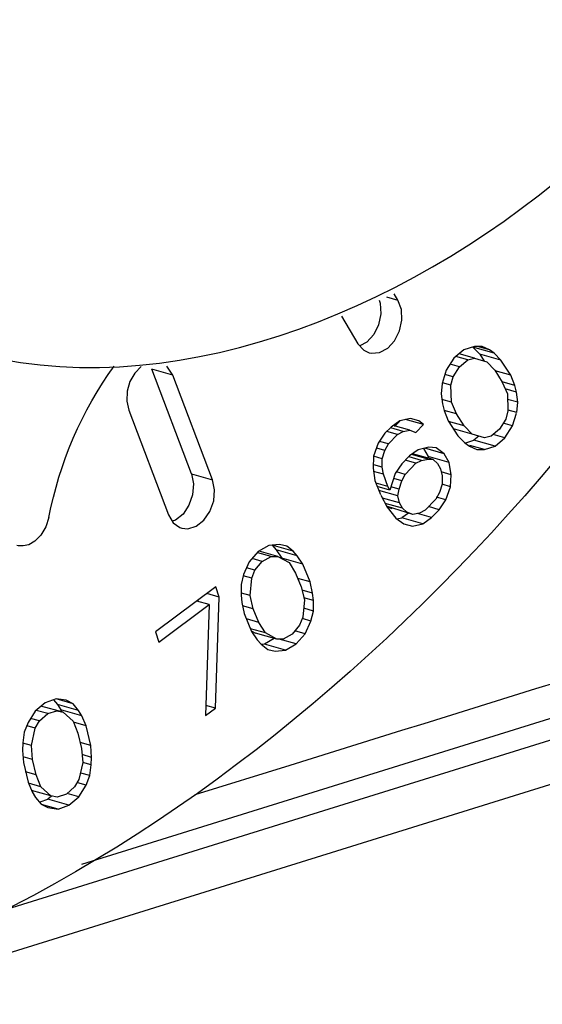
# Paper-space layout 'Sheet' of a CAD drawing. Header units: inches. Extents: x 0.2 to 10.8, y 0.2 to 8.3.
# Tile 320 of 545: x 5.7787 to 5.8113, y 6.5959 to 6.6573. Entities that reach past the tile are written whole.
import ezdxf

# ---------------------------------------------------------------- set-up
doc = ezdxf.new("R2010")
doc.units = ezdxf.units.IN
doc.header["$MEASUREMENT"] = 0
doc.layers.get('0').update_dxf_attribs({"lineweight": 5})
doc.layers.add('02___PRT_ALL_AXES', color=7, linetype='Continuous')

psp = doc.layouts.new('Sheet')

# ---------------------------------------------------------------- linework, layer by layer
at = {"color": 0, "linetype": 'ByBlock', "lineweight": -3}
for p, q in [((5.782614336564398, 6.604600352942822), (6.380365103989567, 6.790629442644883)), ((5.777665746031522, 6.601705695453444), (6.354632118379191, 6.781266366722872)), ((5.656676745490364, 6.561287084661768), (6.355891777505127, 6.778893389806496)), ((5.801620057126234, 6.639967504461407), (5.802324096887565, 6.639767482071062)), ((5.802324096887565, 6.639767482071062), (5.802085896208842, 6.640167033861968)), ((5.798810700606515, 6.638764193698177), (5.799832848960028, 6.637049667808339)), ((5.800384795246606, 6.637153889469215), (5.799952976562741, 6.63691697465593)), ((5.807095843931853, 6.636879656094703), (5.806435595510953, 6.636670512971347)), ((5.808321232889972, 6.636455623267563), (5.807004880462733, 6.636829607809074)), ((5.807004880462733, 6.636829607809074), (5.807434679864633, 6.636407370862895)), ((5.807573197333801, 6.636878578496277), (5.807095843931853, 6.636879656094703)), ((5.808026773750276, 6.636666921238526), (5.807279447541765, 6.636879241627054)), ((5.808026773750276, 6.636666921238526), (5.807573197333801, 6.636878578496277)), ((5.805819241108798, 6.636145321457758), (5.80533822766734, 6.635409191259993)), ((5.806435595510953, 6.636670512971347), (5.805819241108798, 6.636145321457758)), ((5.806682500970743, 6.63603805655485), (5.805940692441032, 6.636248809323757)), ((5.807092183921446, 6.636142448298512), (5.806135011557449, 6.636414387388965)), ((5.806682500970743, 6.63603805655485), (5.807092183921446, 6.636142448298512)), ((5.807092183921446, 6.636142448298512), (5.80786399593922, 6.635930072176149)), ((5.808751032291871, 6.636033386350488), (5.807434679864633, 6.636407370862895)), ((5.807434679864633, 6.636407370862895), (5.80771348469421, 6.635972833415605)), ((5.808321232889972, 6.636455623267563), (5.808026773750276, 6.636666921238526)), ((5.808751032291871, 6.636033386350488), (5.808321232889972, 6.636455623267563)), ((5.78829810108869, 6.63509888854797), (5.787910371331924, 6.635656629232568)), ((5.806157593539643, 6.63561797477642), (5.805581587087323, 6.635781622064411)), ((5.805768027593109, 6.634986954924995), (5.806157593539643, 6.63561797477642)), ((5.806157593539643, 6.63561797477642), (5.806682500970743, 6.63603805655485)), ((5.80786399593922, 6.635930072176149), (5.808361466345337, 6.635402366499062)), ((5.809360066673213, 6.635084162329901), (5.808751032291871, 6.636033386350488)), ((5.78829810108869, 6.63509888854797), (5.786981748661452, 6.635472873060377)), ((5.78944895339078, 6.628939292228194), (5.786981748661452, 6.635472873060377)), ((5.790765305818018, 6.628565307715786), (5.78829810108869, 6.63509888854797)), ((5.80533822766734, 6.635409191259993), (5.805084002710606, 6.634567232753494)), ((5.805768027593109, 6.634986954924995), (5.805259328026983, 6.63513147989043)), ((5.805629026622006, 6.634460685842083), (5.805768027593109, 6.634986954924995)), ((5.808361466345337, 6.635402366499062), (5.808835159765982, 6.634664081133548)), ((5.809360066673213, 6.635084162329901), (5.808388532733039, 6.635360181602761)), ((5.809606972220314, 6.634451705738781), (5.809360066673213, 6.635084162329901)), ((5.805084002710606, 6.634567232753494), (5.805012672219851, 6.633935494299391)), ((5.805629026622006, 6.634460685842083), (5.805096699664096, 6.634611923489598)), ((5.805669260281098, 6.633407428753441), (5.805629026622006, 6.634460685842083)), ((5.808835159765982, 6.634664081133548), (5.809149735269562, 6.633926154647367)), ((5.809606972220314, 6.634451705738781), (5.808836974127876, 6.634670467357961)), ((5.809718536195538, 6.63403018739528), (5.809606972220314, 6.634451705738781)), ((5.805012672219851, 6.633935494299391), (5.805100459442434, 6.633303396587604)), ((5.809718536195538, 6.63403018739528), (5.80902089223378, 6.634228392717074)), ((5.809149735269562, 6.633926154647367), (5.809189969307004, 6.632872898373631)), ((5.809806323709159, 6.63339808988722), (5.809718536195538, 6.63403018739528)), ((5.805669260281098, 6.633407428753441), (5.805062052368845, 6.633579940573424)), ((5.805100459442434, 6.633303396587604), (5.805212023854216, 6.632881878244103)), ((5.805983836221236, 6.632669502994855), (5.805669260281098, 6.633407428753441)), ((5.809806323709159, 6.63339808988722), (5.809162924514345, 6.63358088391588)), ((5.809734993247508, 6.632766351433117), (5.809806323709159, 6.63339808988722)), ((5.785550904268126, 6.63291517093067), (5.78801810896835, 6.626381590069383)), ((5.805212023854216, 6.632881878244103), (5.805458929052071, 6.632249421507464)), ((5.805983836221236, 6.632669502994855), (5.805213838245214, 6.632888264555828)), ((5.806457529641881, 6.631931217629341), (5.805983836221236, 6.632669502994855)), ((5.809189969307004, 6.632872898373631), (5.809050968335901, 6.63234662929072)), ((5.809734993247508, 6.632766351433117), (5.809202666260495, 6.632917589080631)), ((5.809480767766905, 6.631924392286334), (5.809718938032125, 6.632713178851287)), ((5.801899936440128, 6.63185888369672), (5.801518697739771, 6.631464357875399)), ((5.802438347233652, 6.632240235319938), (5.801899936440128, 6.63185888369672)), ((5.803062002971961, 6.631654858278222), (5.8020270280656, 6.631948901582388)), ((5.802449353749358, 6.632229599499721), (5.802121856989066, 6.631890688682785)), ((5.803100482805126, 6.632397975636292), (5.802438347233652, 6.632240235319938)), ((5.803914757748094, 6.632009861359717), (5.802800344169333, 6.632326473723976)), ((5.803633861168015, 6.632246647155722), (5.803100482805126, 6.632397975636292)), ((5.803438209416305, 6.631516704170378), (5.803914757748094, 6.632009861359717)), ((5.803914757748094, 6.632009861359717), (5.803633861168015, 6.632246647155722)), ((5.805458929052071, 6.632249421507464), (5.806067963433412, 6.631300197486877)), ((5.806457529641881, 6.631931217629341), (5.80548599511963, 6.632207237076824)), ((5.80695499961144, 6.631403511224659), (5.806457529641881, 6.631931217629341)), ((5.809050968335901, 6.63234662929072), (5.808661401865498, 6.631715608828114)), ((5.809480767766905, 6.631924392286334), (5.808893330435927, 6.63209128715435)), ((5.80899975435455, 6.631188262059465), (5.809480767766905, 6.631924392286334)), ((5.801518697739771, 6.631464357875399), (5.80110401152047, 6.630859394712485)), ((5.802304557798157, 6.63139848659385), (5.801638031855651, 6.63158785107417)), ((5.801732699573, 6.630806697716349), (5.802304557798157, 6.63139848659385)), ((5.8026523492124, 6.631582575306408), (5.801883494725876, 6.631801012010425)), ((5.802304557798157, 6.63139848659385), (5.8026523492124, 6.631582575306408)), ((5.8026523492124, 6.631582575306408), (5.803062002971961, 6.631654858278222)), ((5.803062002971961, 6.631654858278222), (5.803438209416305, 6.631516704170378)), ((5.80695499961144, 6.631403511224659), (5.805789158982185, 6.631734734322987)), ((5.806067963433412, 6.631300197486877), (5.806497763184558, 6.630877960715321)), ((5.807726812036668, 6.631191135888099), (5.80695499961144, 6.631403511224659)), ((5.807364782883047, 6.631290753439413), (5.807067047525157, 6.631037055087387)), ((5.808136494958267, 6.631295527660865), (5.807726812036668, 6.631191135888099)), ((5.808661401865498, 6.631715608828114), (5.808136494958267, 6.631295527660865)), ((5.80899975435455, 6.631188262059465), (5.808263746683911, 6.631397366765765)), ((5.80110401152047, 6.630859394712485), (5.8008130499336, 6.630030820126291)), ((5.801732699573, 6.630806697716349), (5.801176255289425, 6.630964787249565)), ((5.801508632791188, 6.630398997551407), (5.801732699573, 6.630806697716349)), ((5.804247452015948, 6.630595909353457), (5.803585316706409, 6.630438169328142)), ((5.804718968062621, 6.630556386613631), (5.804247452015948, 6.630595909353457)), ((5.806497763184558, 6.630877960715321), (5.806792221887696, 6.630666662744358)), ((5.806503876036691, 6.630858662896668), (5.807067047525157, 6.631037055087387)), ((5.806792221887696, 6.630666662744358), (5.80724579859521, 6.630455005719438)), ((5.807723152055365, 6.630453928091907), (5.806805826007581, 6.630714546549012)), ((5.808383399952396, 6.63066307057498), (5.807067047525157, 6.631037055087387)), ((5.807723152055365, 6.630453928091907), (5.808383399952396, 6.63066307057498)), ((5.808383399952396, 6.63066307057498), (5.80899975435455, 6.631188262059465)), ((5.8008130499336, 6.630030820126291), (5.800774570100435, 6.629287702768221)), ((5.801346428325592, 6.629879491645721), (5.800813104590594, 6.63003101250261)), ((5.801508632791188, 6.630398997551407), (5.801013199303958, 6.630539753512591)), ((5.801346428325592, 6.629879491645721), (5.801508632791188, 6.630398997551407)), ((5.803046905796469, 6.630056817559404), (5.80257035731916, 6.629563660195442)), ((5.803799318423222, 6.629780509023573), (5.80303046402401, 6.629998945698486)), ((5.803585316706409, 6.630438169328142), (5.803046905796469, 6.630056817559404)), ((5.804208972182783, 6.629852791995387), (5.803173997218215, 6.630146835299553)), ((5.804523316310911, 6.629826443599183), (5.803237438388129, 6.630191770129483)), ((5.803929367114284, 6.630520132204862), (5.80421185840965, 6.630009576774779)), ((5.8052188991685, 6.630194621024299), (5.804007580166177, 6.63053876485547)), ((5.805528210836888, 6.629635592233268), (5.80421185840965, 6.630009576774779)), ((5.80421185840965, 6.630009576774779), (5.80422740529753, 6.62991051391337)), ((5.8052188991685, 6.630194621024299), (5.804718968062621, 6.630556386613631)), ((5.805528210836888, 6.629635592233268), (5.8052188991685, 6.630194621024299)), ((5.80724579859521, 6.630455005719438), (5.807723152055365, 6.630453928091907)), ((5.801341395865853, 6.629346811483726), (5.80083244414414, 6.629491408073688)), ((5.801341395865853, 6.629346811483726), (5.801346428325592, 6.629879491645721)), ((5.80257035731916, 6.629563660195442), (5.802155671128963, 6.628958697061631)), ((5.802784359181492, 6.628906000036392), (5.803451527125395, 6.629596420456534)), ((5.803451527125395, 6.629596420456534), (5.802785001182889, 6.629785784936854)), ((5.803451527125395, 6.629596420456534), (5.803799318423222, 6.629780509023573)), ((5.803799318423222, 6.629780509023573), (5.804208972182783, 6.629852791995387)), ((5.804208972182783, 6.629852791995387), (5.804523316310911, 6.629826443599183)), ((5.804523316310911, 6.629826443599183), (5.804804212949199, 6.629589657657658)), ((5.804804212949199, 6.629589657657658), (5.804989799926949, 6.62925424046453)), ((5.805646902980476, 6.628879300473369), (5.805528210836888, 6.629635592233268)), ((5.78944895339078, 6.628939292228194), (5.790765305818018, 6.628565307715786)), ((5.800774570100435, 6.629287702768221), (5.800893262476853, 6.628531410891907)), ((5.801431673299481, 6.628912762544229), (5.800805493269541, 6.629090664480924)), ((5.801431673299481, 6.628912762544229), (5.801341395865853, 6.629346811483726)), ((5.801707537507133, 6.628143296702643), (5.801431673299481, 6.628912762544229)), ((5.802155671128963, 6.628958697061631), (5.801831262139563, 6.62791968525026)), ((5.802784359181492, 6.628906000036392), (5.802227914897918, 6.629064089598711)), ((5.802560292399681, 6.62849829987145), (5.802784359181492, 6.628906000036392)), ((5.804989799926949, 6.62925424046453), (5.805080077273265, 6.628820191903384)), ((5.805646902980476, 6.628879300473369), (5.805031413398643, 6.629054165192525)), ((5.805080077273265, 6.628820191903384), (5.805075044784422, 6.628287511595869)), ((5.805608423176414, 6.628136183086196), (5.805646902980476, 6.628879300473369)), ((5.800893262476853, 6.628531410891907), (5.80123098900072, 6.627650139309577)), ((5.801707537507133, 6.628143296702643), (5.800960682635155, 6.628355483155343)), ((5.801831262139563, 6.62791968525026), (5.801041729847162, 6.628143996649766)), ((5.801831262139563, 6.62791968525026), (5.801707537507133, 6.628143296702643)), ((5.802560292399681, 6.62849829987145), (5.80206485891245, 6.628639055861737)), ((5.802398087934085, 6.627978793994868), (5.802560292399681, 6.62849829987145)), ((5.805075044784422, 6.628287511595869), (5.804912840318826, 6.627768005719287)), ((5.805608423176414, 6.628136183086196), (5.805075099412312, 6.628287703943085)), ((5.805317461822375, 6.627307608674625), (5.805608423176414, 6.628136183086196)), ((5.802331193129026, 6.627557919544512), (5.801136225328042, 6.627897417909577)), ((5.801257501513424, 6.627602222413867), (5.801664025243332, 6.626867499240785)), ((5.802398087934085, 6.627978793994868), (5.801889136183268, 6.62812339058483)), ((5.802331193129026, 6.627557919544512), (5.802398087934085, 6.627978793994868)), ((5.802421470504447, 6.627123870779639), (5.802331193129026, 6.627557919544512)), ((5.804912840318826, 6.627768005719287), (5.80468877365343, 6.627360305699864)), ((5.802421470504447, 6.627123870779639), (5.801354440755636, 6.627427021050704)), ((5.802607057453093, 6.626788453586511), (5.801540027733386, 6.62709160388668)), ((5.802607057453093, 6.626788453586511), (5.802421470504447, 6.627123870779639)), ((5.80468877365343, 6.627360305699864), (5.804021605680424, 6.626669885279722)), ((5.805317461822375, 6.627307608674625), (5.804721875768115, 6.627476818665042)), ((5.804902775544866, 6.626702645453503), (5.805317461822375, 6.627307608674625)), ((5.801664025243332, 6.626867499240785), (5.802192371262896, 6.626183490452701)), ((5.801671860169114, 6.62688883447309), (5.801947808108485, 6.626787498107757)), ((5.803264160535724, 6.62641351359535), (5.801672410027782, 6.626897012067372)), ((5.802982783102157, 6.626493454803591), (5.802571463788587, 6.626202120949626)), ((5.80288795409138, 6.626551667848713), (5.802607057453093, 6.626788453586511)), ((5.803264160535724, 6.62641351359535), (5.80288795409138, 6.626551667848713)), ((5.803673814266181, 6.626485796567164), (5.803264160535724, 6.62641351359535)), ((5.804426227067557, 6.626209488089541), (5.803538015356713, 6.626461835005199)), ((5.804021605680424, 6.626669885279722), (5.803673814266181, 6.626485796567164)), ((5.804902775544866, 6.626702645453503), (5.804236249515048, 6.626892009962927)), ((5.804426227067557, 6.626209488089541), (5.804902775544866, 6.626702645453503)), ((5.788450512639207, 6.626052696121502), (5.788252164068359, 6.625989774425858)), ((5.802192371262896, 6.626183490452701), (5.802692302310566, 6.625821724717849)), ((5.802266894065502, 6.626129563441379), (5.802571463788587, 6.626202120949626)), ((5.803887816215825, 6.625828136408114), (5.802571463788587, 6.626202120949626)), ((5.802692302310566, 6.625821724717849), (5.803225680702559, 6.625670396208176)), ((5.803225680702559, 6.625670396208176), (5.803887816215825, 6.625828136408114)), ((5.803887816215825, 6.625828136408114), (5.804426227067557, 6.626209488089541)), ((5.794275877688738, 6.624479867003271), (5.793616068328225, 6.624088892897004)), ((5.794934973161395, 6.624540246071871), (5.794275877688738, 6.624479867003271)), ((5.795795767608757, 6.624110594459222), (5.794479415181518, 6.624484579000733)), ((5.794479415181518, 6.624484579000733), (5.794732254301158, 6.624202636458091)), ((5.795390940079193, 6.62442946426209), (5.794934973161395, 6.624540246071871)), ((5.793616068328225, 6.624088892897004), (5.793057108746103, 6.623452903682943)), ((5.794426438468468, 6.623781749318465), (5.793595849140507, 6.624017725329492)), ((5.79483198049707, 6.623793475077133), (5.793673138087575, 6.624122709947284)), ((5.796048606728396, 6.62382865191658), (5.794732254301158, 6.624202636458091)), ((5.794732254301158, 6.624202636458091), (5.795085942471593, 6.623675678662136)), ((5.795795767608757, 6.624110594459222), (5.795390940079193, 6.62442946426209)), ((5.796048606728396, 6.62382865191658), (5.795795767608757, 6.624110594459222)), ((5.793057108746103, 6.623452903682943), (5.792700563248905, 6.622657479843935)), ((5.793868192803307, 6.623476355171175), (5.793235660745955, 6.623656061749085)), ((5.793410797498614, 6.622925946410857), (5.793868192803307, 6.623476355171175)), ((5.793868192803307, 6.623476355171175), (5.794426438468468, 6.623781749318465)), ((5.794426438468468, 6.623781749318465), (5.79483198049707, 6.623793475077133)), ((5.79483198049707, 6.623793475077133), (5.795540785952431, 6.623400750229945)), ((5.796402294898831, 6.623301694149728), (5.795085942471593, 6.623675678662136)), ((5.795540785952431, 6.623400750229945), (5.795944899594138, 6.62275128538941)), ((5.796402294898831, 6.623301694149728), (5.796048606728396, 6.62382865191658)), ((5.7968561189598, 6.622199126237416), (5.796402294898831, 6.623301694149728)), ((5.792700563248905, 6.622657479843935), (5.792547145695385, 6.622033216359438)), ((5.793410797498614, 6.622925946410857), (5.792887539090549, 6.623074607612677)), ((5.793206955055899, 6.622424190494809), (5.793410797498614, 6.622925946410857)), ((5.795944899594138, 6.62275128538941), (5.796297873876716, 6.621893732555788)), ((5.792547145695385, 6.622033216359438), (5.792545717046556, 6.621372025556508)), ((5.793206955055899, 6.622424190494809), (5.792677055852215, 6.622574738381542)), ((5.79310324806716, 6.621346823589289), (5.793206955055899, 6.622424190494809)), ((5.7968561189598, 6.622199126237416), (5.796081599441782, 6.622419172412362)), ((5.797006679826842, 6.621501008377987), (5.7968561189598, 6.622199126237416)), ((5.790962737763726, 6.621892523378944), (5.787205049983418, 6.619080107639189)), ((5.791182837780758, 6.621254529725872), (5.790405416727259, 6.621475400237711)), ((5.791182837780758, 6.621254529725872), (5.790962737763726, 6.621892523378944)), ((5.79310324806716, 6.621346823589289), (5.792580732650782, 6.621495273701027)), ((5.796297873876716, 6.621893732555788), (5.796498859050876, 6.621073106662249)), ((5.797006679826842, 6.621501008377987), (5.796348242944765, 6.621688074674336)), ((5.797056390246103, 6.62104790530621), (5.797006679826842, 6.621501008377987)), ((5.78742515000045, 6.618442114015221), (5.790556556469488, 6.620785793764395)), ((5.790556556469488, 6.620785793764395), (5.789779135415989, 6.621006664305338)), ((5.789846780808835, 6.621057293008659), (5.789844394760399, 6.620988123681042)), ((5.790556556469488, 6.620785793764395), (5.790317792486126, 6.613864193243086)), ((5.790944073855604, 6.61433292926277), (5.791182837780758, 6.621254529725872)), ((5.792545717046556, 6.621372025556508), (5.792595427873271, 6.620918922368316)), ((5.792595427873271, 6.620918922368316), (5.792745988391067, 6.620220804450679)), ((5.793304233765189, 6.620526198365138), (5.79310324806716, 6.621346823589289)), ((5.796498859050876, 6.621073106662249), (5.796395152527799, 6.619995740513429)), ((5.797056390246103, 6.62104790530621), (5.796463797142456, 6.62121626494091)), ((5.797054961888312, 6.620386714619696), (5.797056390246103, 6.62104790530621)), ((5.793304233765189, 6.620526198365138), (5.792639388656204, 6.620715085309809)), ((5.792745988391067, 6.620220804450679), (5.793199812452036, 6.619118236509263)), ((5.793657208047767, 6.619668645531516), (5.793304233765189, 6.620526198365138)), ((5.797054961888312, 6.620386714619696), (5.796449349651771, 6.620558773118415)), ((5.796901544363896, 6.619762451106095), (5.797054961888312, 6.620386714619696)), ((5.793657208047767, 6.619668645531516), (5.792882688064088, 6.619888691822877)), ((5.794061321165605, 6.619019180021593), (5.793657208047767, 6.619668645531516)), ((5.796395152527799, 6.619995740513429), (5.796191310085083, 6.619493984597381)), ((5.796901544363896, 6.619762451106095), (5.796371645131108, 6.619912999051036)), ((5.796544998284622, 6.618967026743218), (5.796901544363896, 6.619762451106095)), ((5.787205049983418, 6.619080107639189), (5.78742515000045, 6.618442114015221)), ((5.794061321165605, 6.619019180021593), (5.793131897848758, 6.619283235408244)), ((5.793199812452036, 6.619118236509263), (5.793553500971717, 6.618591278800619)), ((5.793209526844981, 6.619135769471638), (5.793453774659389, 6.619000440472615)), ((5.794770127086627, 6.618626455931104), (5.793453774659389, 6.619000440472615)), ((5.794770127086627, 6.618626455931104), (5.794061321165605, 6.619019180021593)), ((5.795733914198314, 6.618943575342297), (5.795175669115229, 6.618638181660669)), ((5.796191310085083, 6.619493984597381), (5.795733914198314, 6.618943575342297)), ((5.796544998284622, 6.618967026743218), (5.795904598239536, 6.61914896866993)), ((5.795986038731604, 6.618331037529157), (5.796544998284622, 6.618967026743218)), ((5.793553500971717, 6.618591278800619), (5.793806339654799, 6.618309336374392)), ((5.794009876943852, 6.618314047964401), (5.7938076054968, 6.618295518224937)), ((5.794612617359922, 6.618671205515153), (5.794009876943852, 6.618314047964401)), ((5.79532622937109, 6.61794006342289), (5.794009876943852, 6.618314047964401)), ((5.795175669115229, 6.618638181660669), (5.794770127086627, 6.618626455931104)), ((5.795986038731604, 6.618331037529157), (5.794929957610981, 6.618631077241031)), ((5.79532622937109, 6.61794006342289), (5.795986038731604, 6.618331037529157)), ((5.793806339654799, 6.618309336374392), (5.794211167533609, 6.617990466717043)), ((5.794211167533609, 6.617990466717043), (5.794667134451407, 6.617879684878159)), ((5.794667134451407, 6.617879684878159), (5.79532622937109, 6.61794006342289)), ((5.780328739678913, 6.614666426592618), (5.779708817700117, 6.614149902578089)), ((5.781011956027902, 6.614911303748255), (5.780328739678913, 6.614666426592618)), ((5.780855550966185, 6.614855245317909), (5.781098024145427, 6.614561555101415)), ((5.782070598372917, 6.614603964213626), (5.78101022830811, 6.614905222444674)), ((5.781649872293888, 6.614821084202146), (5.781011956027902, 6.614911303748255)), ((5.782070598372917, 6.614603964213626), (5.781649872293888, 6.614821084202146)), ((5.779708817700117, 6.614149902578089), (5.779260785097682, 6.613425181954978)), ((5.780486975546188, 6.613987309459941), (5.779761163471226, 6.614193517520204)), ((5.781450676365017, 6.614087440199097), (5.780069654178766, 6.614450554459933)), ((5.780486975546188, 6.613987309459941), (5.781061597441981, 6.614168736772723)), ((5.781061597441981, 6.614168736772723), (5.781450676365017, 6.614087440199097)), ((5.782414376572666, 6.614187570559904), (5.781098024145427, 6.614561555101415)), ((5.781098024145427, 6.614561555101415), (5.7813015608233, 6.614217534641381)), ((5.782617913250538, 6.613843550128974), (5.7813015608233, 6.614217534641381)), ((5.7813015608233, 6.614217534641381), (5.781344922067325, 6.614117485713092)), ((5.781450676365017, 6.614087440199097), (5.782074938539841, 6.613526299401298)), ((5.782414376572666, 6.614187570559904), (5.782070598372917, 6.614603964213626)), ((5.782617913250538, 6.613843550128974), (5.782414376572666, 6.614187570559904)), ((5.790317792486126, 6.613864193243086), (5.790944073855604, 6.61433292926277)), ((5.790944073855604, 6.61433292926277), (5.790339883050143, 6.614504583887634)), ((5.779260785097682, 6.613425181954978), (5.779029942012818, 6.612827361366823)), ((5.779975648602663, 6.613534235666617), (5.7794249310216, 6.613690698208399)), ((5.779713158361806, 6.61307223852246), (5.779975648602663, 6.613534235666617)), ((5.779975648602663, 6.613534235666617), (5.780486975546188, 6.613987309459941)), ((5.782074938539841, 6.613526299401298), (5.782373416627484, 6.612774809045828)), ((5.782884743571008, 6.613227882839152), (5.782105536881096, 6.61344926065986)), ((5.782884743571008, 6.613227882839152), (5.782617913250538, 6.613843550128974)), ((5.779029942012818, 6.612827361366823), (5.778939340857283, 6.612157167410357)), ((5.779713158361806, 6.61307223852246), (5.779201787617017, 6.613217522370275)), ((5.779468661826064, 6.612003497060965), (5.779713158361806, 6.61307223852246)), ((5.783169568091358, 6.612005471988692), (5.782884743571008, 6.613227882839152)), ((5.782373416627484, 6.612774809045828), (5.782594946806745, 6.61182404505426)), ((5.783169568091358, 6.612005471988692), (5.78250894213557, 6.612193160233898)), ((5.778939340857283, 6.612157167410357), (5.778925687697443, 6.611686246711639)), ((5.778925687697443, 6.611686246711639), (5.778975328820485, 6.61094367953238)), ((5.779468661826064, 6.612003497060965), (5.778938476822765, 6.612154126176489)), ((5.779549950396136, 6.611125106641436), (5.779468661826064, 6.612003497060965)), ((5.782594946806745, 6.61182404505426), (5.782676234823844, 6.610945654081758)), ((5.783219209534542, 6.611262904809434), (5.783169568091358, 6.612005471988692)), ((5.779549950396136, 6.611125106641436), (5.778951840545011, 6.611295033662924)), ((5.7797714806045, 6.610174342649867), (5.779549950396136, 6.611125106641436)), ((5.782676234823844, 6.610945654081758), (5.782431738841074, 6.609876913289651)), ((5.783219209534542, 6.611262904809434), (5.782631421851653, 6.611429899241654)), ((5.783205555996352, 6.610791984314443), (5.783219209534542, 6.611262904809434)), ((5.778975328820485, 6.61094367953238), (5.779260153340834, 6.609721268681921)), ((5.7797714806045, 6.610174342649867), (5.779110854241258, 6.610362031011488)), ((5.783205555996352, 6.610791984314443), (5.782675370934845, 6.610942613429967)), ((5.783114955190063, 6.610121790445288), (5.783205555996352, 6.610791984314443)), ((5.789681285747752, 6.608939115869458), (5.795606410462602, 6.610782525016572)), ((5.779260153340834, 6.609721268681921), (5.77952698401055, 6.609105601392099)), ((5.780069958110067, 6.609422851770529), (5.7797714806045, 6.610174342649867)), ((5.782431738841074, 6.609876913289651), (5.782169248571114, 6.609414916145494)), ((5.783114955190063, 6.610121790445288), (5.78254714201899, 6.610283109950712)), ((5.782884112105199, 6.609523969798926), (5.783114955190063, 6.610121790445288)), ((5.780069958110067, 6.609422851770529), (5.77929393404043, 6.609643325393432)), ((5.78069422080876, 6.608861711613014), (5.779483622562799, 6.609205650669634)), ((5.77952698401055, 6.609105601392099), (5.779730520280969, 6.608761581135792)), ((5.78069422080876, 6.608861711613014), (5.780069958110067, 6.609422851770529)), ((5.782169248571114, 6.609414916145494), (5.781657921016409, 6.60896184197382)), ((5.782884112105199, 6.609523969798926), (5.782372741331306, 6.609669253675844)), ((5.782436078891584, 6.608799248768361), (5.782884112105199, 6.609523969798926)), ((5.779730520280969, 6.608761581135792), (5.78007429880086, 6.608345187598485)), ((5.780023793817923, 6.60848609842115), (5.780499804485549, 6.608656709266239)), ((5.780715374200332, 6.608836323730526), (5.780499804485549, 6.608656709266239)), ((5.781816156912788, 6.608282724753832), (5.780499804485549, 6.608656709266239)), ((5.781083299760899, 6.608780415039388), (5.78069422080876, 6.608861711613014)), ((5.781657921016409, 6.60896184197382), (5.781083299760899, 6.608780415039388)), ((5.782436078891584, 6.608799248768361), (5.781707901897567, 6.609006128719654)), ((5.781816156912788, 6.608282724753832), (5.782436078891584, 6.608799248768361)), ((5.78007429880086, 6.608345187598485), (5.780495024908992, 6.608128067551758)), ((5.781132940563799, 6.608037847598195), (5.78010263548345, 6.608330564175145)), ((5.780495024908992, 6.608128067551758), (5.781132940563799, 6.608037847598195)), ((5.781132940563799, 6.608037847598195), (5.781816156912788, 6.608282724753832))]:
    psp.add_line(p, q, dxfattribs=at)
for points in [[(5.801149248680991, 6.639765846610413), (5.801222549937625, 6.639571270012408), (5.801259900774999, 6.638909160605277), (5.80111956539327, 6.638239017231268), (5.800815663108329, 6.637627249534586), (5.800384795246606, 6.637153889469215)], [(5.800532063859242, 6.636485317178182), (5.800669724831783, 6.636455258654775), (5.8011836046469, 6.636498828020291), (5.801689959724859, 6.63677100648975), (5.802123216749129, 6.637240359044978), (5.802430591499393, 6.637849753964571), (5.802575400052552, 6.638524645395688), (5.802539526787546, 6.639194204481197), (5.802324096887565, 6.639767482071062)], [(5.799832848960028, 6.637049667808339), (5.800199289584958, 6.636644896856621), (5.800532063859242, 6.636485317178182)], [(5.786307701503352, 6.635640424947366), (5.785912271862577, 6.635221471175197), (5.785617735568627, 6.634685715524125), (5.785450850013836, 6.634084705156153), (5.785427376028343, 6.633475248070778), (5.785550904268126, 6.63291517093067)], [(5.78944895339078, 6.628939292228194), (5.789577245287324, 6.628311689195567), (5.789523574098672, 6.62763165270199), (5.789299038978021, 6.626984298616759), (5.788926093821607, 6.626433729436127), (5.788450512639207, 6.626052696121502)], [(5.788845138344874, 6.62554963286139), (5.789234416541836, 6.625512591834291), (5.78975497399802, 6.625672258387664), (5.790232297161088, 6.626048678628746), (5.790608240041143, 6.626596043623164), (5.790837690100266, 6.627247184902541), (5.790893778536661, 6.62793443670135), (5.790765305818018, 6.628565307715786)], [(5.78801810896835, 6.626381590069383), (5.788313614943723, 6.625886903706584), (5.788737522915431, 6.625586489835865), (5.788845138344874, 6.62554963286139)], [(5.780560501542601, 6.626220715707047), (5.780373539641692, 6.625632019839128), (5.780065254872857, 6.625116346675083), (5.779683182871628, 6.62473670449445), (5.779303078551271, 6.624522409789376), (5.778957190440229, 6.624439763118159), (5.778657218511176, 6.624452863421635), (5.778558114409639, 6.624475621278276)]]:
    psp.add_lwpolyline(points, dxfattribs=at)
psp.add_open_spline([(5.844579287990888, 6.696668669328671), (5.84200595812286, 6.684899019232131), (5.828417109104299, 6.643587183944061), (5.794829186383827, 6.605708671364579), (5.764523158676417, 6.596276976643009)], degree=3, knots=[0, 0, 0, 0, 0.2751401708, 1, 1, 1, 1], dxfattribs=at)
for points in [[(5.795609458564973, 6.61078165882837), (5.825299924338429, 6.620020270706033), (5.854989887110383, 6.629260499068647), (5.884679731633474, 6.638501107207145)], [(5.780560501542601, 6.626220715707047), (5.781221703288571, 6.629582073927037), (5.782602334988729, 6.632899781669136), (5.784639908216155, 6.635653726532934)]]:
    psp.add_open_spline(points, degree=3, dxfattribs=at)
at = {"layer": '02___PRT_ALL_AXES', "color": 0, "linetype": 'ByBlock', "lineweight": -3}
psp.add_open_spline([(5.775177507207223, 6.636645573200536), (5.787862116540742, 6.633042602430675), (5.820892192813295, 6.64619335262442), (5.833221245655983, 6.675716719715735), (5.835788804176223, 6.692056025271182)], degree=3, knots=[0, 0, 0, 0, 0.4435947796, 1, 1, 1, 1], dxfattribs=at)

doc.saveas('drawing.dxf')
